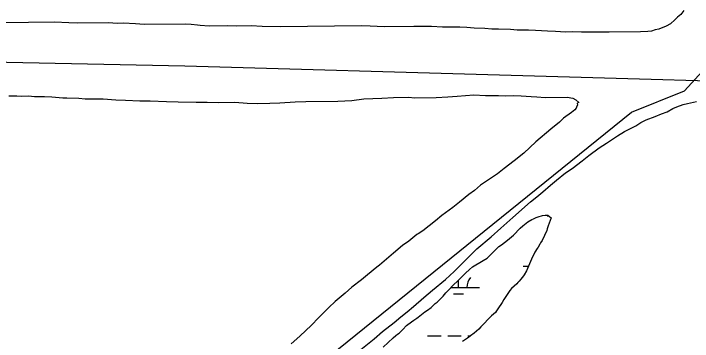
# Model space of a CAD drawing. Extents: x 3250478 to 3288318, y 788638 to 816472.
# Drawn here: x 3261633 to 3263253, y 802080 to 802863 of the extents above; entities that cross this region are included whole.
import ezdxf

# ---------------------------------------------------------------- set-up
doc = ezdxf.new("R2010")
doc.units = 0
for name, color, linetype in [('V-SITE-VEGE', 7, 'Continuous'), ('V-TOPO-SHOR', 7, 'Continuous'), ('V-UTIL-LINE', 7, 'Continuous'), ('V-WETL-SWMP', 7, 'Continuous')]:
    doc.layers.add(name, color=color, linetype=linetype)

msp = doc.modelspace()

# ---------------------------------------------------------------- linework, layer by layer
at = {"layer": 'V-SITE-VEGE'}
for points in [[(3263232.3, 802870.4), (3263225.3, 802860.5), (3263217.3, 802854.2), (3263211.1, 802847.8), (3263200.5, 802838.8), (3263189.8, 802833.3), (3263172.9, 802825.9), (3263164, 802824), (3263155.1, 802821.3), (3263146.2, 802820.3), (3263129.2, 802819.2), (3263054.1, 802818.3), (3263030.8, 802818.9), (3262987.9, 802818.4), (3262966.4, 802819.1), (3262950.3, 802818.9), (3262926.2, 802820.4), (3262907.4, 802821.1), (3262878.7, 802822.5), (3262861.7, 802823.2), (3262834.9, 802823.8), (3262818.8, 802825.4), (3262790.2, 802826), (3262774.1, 802825.8), (3262757.9, 802827.4), (3262732, 802828), (3262715, 802829.6), (3262698, 802830.3), (3262673.8, 802830.9), (3262656.8, 802830.7), (3262630, 802832.2), (3262612.1, 802832), (3262588, 802832.6), (3262517.3, 802831.8), (3262484.2, 802833.2), (3262464.5, 802833.8), (3262269.6, 802831.6), (3262226.6, 802832), (3262199.8, 802833.5), (3262165.8, 802833.1), (3262143.5, 802833.7), (3262099.6, 802833.2), (3262078.2, 802834.8), (3262071.9, 802835.6), (3262056.7, 802837.2), (3262044.1, 802837.9), (3261944.9, 802836.8), (3261924.3, 802838.3), (3261894.8, 802839.8), (3261880.4, 802839.6), (3261859.9, 802841.2), (3261786.5, 802840.3), (3261765.1, 802841), (3261731.1, 802842.4), (3261544.2, 802840.2)], [(3261622.2, 802666.7), (3261641, 802666.9), (3261652.6, 802666.2), (3261668.7, 802666.4), (3261683, 802664.7), (3261707.2, 802665), (3261724.2, 802664.3), (3261751, 802661.9), (3261760, 802662), (3261788.6, 802661.5), (3261803.8, 802659.9), (3261829.8, 802659.3), (3261846.8, 802659.5), (3261877.2, 802657.1), (3261900.5, 802656.5), (3261934.5, 802655.1), (3261959.5, 802654.5), (3261998, 802653.2), (3262025.7, 802652.6), (3262068.6, 802651.3), (3262095.5, 802651.6), (3262121.4, 802651), (3262160.8, 802651.5), (3262190.3, 802649.1), (3262214.5, 802648.5), (3262244.9, 802648.9), (3262268.1, 802650), (3262304.7, 802652.2), (3262330.7, 802653.4), (3262406.7, 802654.3), (3262440.6, 802655.6), (3262469.2, 802659.5), (3262512.1, 802660.9), (3262539.8, 802663), (3262576.5, 802663.4), (3262589.9, 802661.8), (3262641.8, 802662.4), (3262669.5, 802664.5), (3262691.8, 802665.7), (3262731.2, 802668.8), (3262758.9, 802667.3), (3262790.2, 802667.7), (3262807.2, 802667), (3262826.9, 802667.2), (3262843.9, 802666.5), (3262868, 802665), (3262881.5, 802664.3), (3262901.2, 802662.7), (3262953.9, 802663.3), (3262967.4, 802660.8), (3262974.6, 802657.3), (3262981.8, 802651.1), (3262979.1, 802650.2), (3262978.2, 802648.4), (3262978.3, 802644.8), (3262976.5, 802639.4), (3262975.7, 802637.6), (3262972.1, 802633.1), (3262964.2, 802626.8), (3262945.5, 802613.1), (3262935.8, 802604.1), (3262915.4, 802586.9), (3262879.1, 802556.9), (3262850.8, 802529.8), (3262827.8, 802511.6), (3262803.8, 802493.4), (3262787.9, 802480.7), (3262747.1, 802453.4), (3262732.9, 802440.8), (3262719.6, 802430.8), (3262697.4, 802412.6), (3262681.5, 802399.9), (3262654.9, 802380.8), (3262639.8, 802368.1), (3262609.7, 802344.5), (3262598.2, 802337.2), (3262595.5, 802335.4), (3262576, 802320), (3262560.9, 802309.1), (3262539.7, 802291), (3262506, 802262.8), (3262499.8, 802257.4), (3262477.7, 802239.3), (3262463.5, 802227.5), (3262440.4, 802210.2), (3262424.5, 802195.7), (3262400.6, 802175.8)], [(3262461.8, 802061.1), (3262493.7, 802086.5), (3262513.2, 802103.7), (3262541.6, 802125.5), (3262557.5, 802139.1), (3262572.6, 802150.9), (3262587.6, 802163.6), (3262612.4, 802185.4), (3262632.8, 802202.6), (3262663.8, 802228), (3262684.2, 802247), (3262716.9, 802279.6), (3262738.1, 802301.3), (3262772.6, 802330.3), (3262795.6, 802351.1), (3262824, 802376.5), (3262866.5, 802413.7), (3262881.5, 802425.5), (3262895.7, 802437.3), (3262914.3, 802453.6), (3262928.5, 802465.4), (3262949.7, 802482.6), (3262965.7, 802493.5), (3262989.6, 802511.7), (3263005.6, 802524.4), (3263030.4, 802542.6), (3263048.2, 802553.5), (3263073.9, 802570.8), (3263090.8, 802581.7), (3263117.5, 802595.4), (3263129.9, 802602.7), (3263142.4, 802609.1), (3263163.7, 802617.4), (3263178.8, 802623.9), (3263192.2, 802628.5), (3263206.4, 802636.7), (3263215.3, 802640.4), (3263230.5, 802645.9), (3263241.2, 802648.7), (3263262.6, 802653.5)], [(3262400.6, 802175.8), (3262385.5, 802161.3), (3262360.8, 802136.8), (3262344, 802118.8), (3262316.6, 802092.5), (3262295.3, 802074.4)]]:
    msp.add_lwpolyline(points, dxfattribs=at)
at = {"layer": 'V-TOPO-SHOR'}
msp.add_lwpolyline([(3260407.6, 801061.1), (3260691.8, 801162.5), (3260783.1, 801177.7), (3260935.3, 801152.3), (3261168.6, 801071.1), (3261214.3, 801045.7), (3261280.2, 801055.8), (3261351.3, 801081.2), (3261386.8, 801126.8), (3261412.2, 801157.2), (3261437.6, 801202.9), (3261473.1, 801248.6), (3261534, 801304.3), (3261792.8, 801532.6), (3262305.3, 801978.9), (3263107.1, 802628), (3263234, 802678.7), (3263386.2, 802846.1), (3263487.7, 802952.6), (3263665.3, 803089.6), (3263721.2, 803130.1), (3263761.1, 803186.9)], dxfattribs=at)
at = {"layer": 'V-UTIL-LINE'}
msp.add_lwpolyline([(3258992.6, 802796.4), (3260264, 802775.2), (3262041.5, 802738.6), (3263598.8, 802694.1), (3266681.5, 802716.8)], dxfattribs=at)
at = {"layer": 'V-WETL-SWMP'}
for p, q in [((3262906.1, 802379.9), (3262910, 802379.9)), ((3262849.2, 802259.9), (3262861.9, 802259.9)), ((3262694.6, 802209.2), (3262694.6, 802226)), ((3262677.1, 802209.2), (3262744.6, 802209.1)), ((3262682.6, 802193.7), (3262706.6, 802193.7)), ((3262621.1, 802093.8), (3262653.1, 802093.7)), ((3262669.1, 802093.7), (3262701.1, 802093.7)), ((3262717.1, 802093.7), (3262723.9, 802093.7))]:
    msp.add_line(p, q, dxfattribs=at)
msp.add_lwpolyline([(3262515.4, 802066.9), (3262539.1, 802088.7), (3262545.4, 802094.4), (3262549.1, 802097.6), (3262552.9, 802100.2), (3262561.6, 802108.5), (3262571, 802118.1), (3262574.1, 802120.6), (3262587.9, 802130.9), (3262595.4, 802136), (3262598.5, 802137.9), (3262614.8, 802150.8), (3262621, 802155.2), (3262629.2, 802161.6), (3262639.2, 802171.2), (3262643.5, 802174.4), (3262653.5, 802184), (3262657.9, 802188.5), (3262664.8, 802196.1), (3262669.1, 802201.2), (3262671.6, 802203.2), (3262680.3, 802212.7), (3262694.7, 802226.2), (3262711.5, 802243.4), (3262720.9, 802252.3), (3262727.8, 802258.1), (3262753.5, 802273.5), (3262762.9, 802279.3), (3262779.7, 802295.9), (3262785.3, 802301.7), (3262791, 802306.8), (3262797.2, 802311.3), (3262811.6, 802322.2), (3262826, 802334.3), (3262842.2, 802350.9), (3262848.5, 802356.7), (3262860.3, 802365.7), (3262869.7, 802371.4), (3262873.5, 802373.4), (3262879.8, 802376), (3262884.8, 802377.9), (3262895.5, 802380.6), (3262901.8, 802381.9), (3262907.5, 802382), (3262915.8, 802375.1), (3262908.4, 802356.1), (3262906.6, 802349.1), (3262905.4, 802345.3), (3262894.3, 802321.2), (3262890.6, 802316.1), (3262888.7, 802312.3), (3262885, 802305.3), (3262882.5, 802302.2), (3262877, 802293.3), (3262868.9, 802276.8), (3262857.3, 802248.9), (3262851.7, 802239.3), (3262849.8, 802236.8), (3262843.6, 802229.1), (3262839.3, 802224), (3262836.1, 802220.8), (3262833.6, 802217.7), (3262821.2, 802206.8), (3262816.8, 802202.3), (3262803.1, 802180.7), (3262798.8, 802173.1), (3262788.3, 802158.4), (3262785.2, 802153.4), (3262782.7, 802149.5), (3262773.3, 802141.2), (3262747.7, 802115.1), (3262743.4, 802110), (3262732.1, 802099.7), (3262723.4, 802093.3), (3262715.9, 802088.2), (3262704, 802079.8)], dxfattribs=at)
msp.add_arc((3262749.8, 802209.6), 35.2, 139.2115, 180.7552, dxfattribs=at)

doc.saveas('drawing.dxf')
